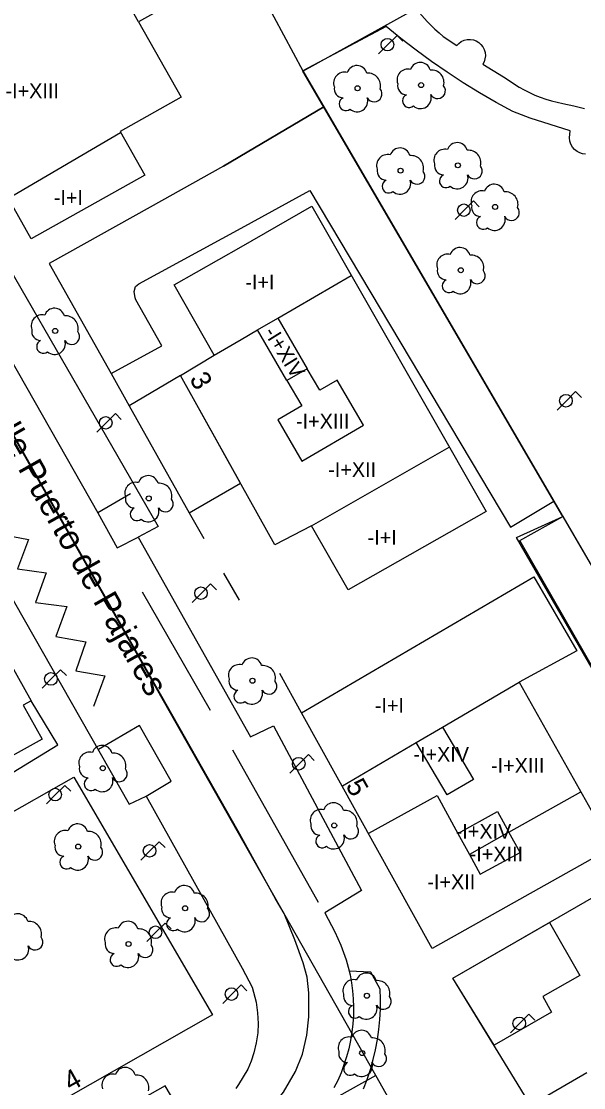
# Model space of a CAD drawing. Extents: x 282771 to 285132, y 4823109 to 4825496.
# Drawn here: x 283868.8 to 283925.8, y 4823688.4 to 4823796.3 of the extents above; entities that cross this region are included whole.
import ezdxf

# ---------------------------------------------------------------- set-up
doc = ezdxf.new("R2010")
doc.units = 0
for name, color, linetype in [('ACERA-BORDILLO', 7, 'Continuous'), ('ACERA-INTERIOR', 7, 'Continuous'), ('ARBOL', 7, 'Continuous'), ('CALLE-EJE', 7, 'Continuous'), ('CALLE-TEXTO', 7, 'Continuous'), ('CARGA_DESCARGA', 7, 'Continuous'), ('EDIFICIO', 7, 'Continuous'), ('FAROLA', 7, 'Continuous'), ('MEDIANERA', 7, 'Continuous'), ('NUM-PORTAL', 7, 'Continuous'), ('PARQUE-JARDIN-AREA', 7, 'Continuous'), ('SENAL-VIARIA', 7, 'Continuous'), ('TXT-ALTURA-EDIFICIO', 7, 'Continuous'), ('ZONA-VERDE', 7, 'Continuous')]:
    doc.layers.add(name, color=color, linetype=linetype)

msp = doc.modelspace()

# ---------------------------------------------------------------- linework, layer by layer
at = {"layer": 'ACERA-BORDILLO'}
for points in [[(283858.93, 4823786.38), (283882.69, 4823745.19), (283880.67, 4823744.13), (283892.05, 4823723.89), (283894.35, 4823725.03), (283903.26, 4823708.33), (283899.55, 4823706.09), (283900.56, 4823704.16), (283900.88, 4823703.49), (283901.19, 4823702.8), (283901.46, 4823702.08), (283901.71, 4823701.34), (283901.92, 4823700.58), (283902.11, 4823699.8), (283902.25, 4823699.01), (283902.36, 4823698.2), (283902.43, 4823697.37), (283902.46, 4823696.54), (283902.45, 4823695.7), (283902.4, 4823694.85), (283902.31, 4823694.01), (283902.17, 4823693.17), (283901.99, 4823692.33), (283901.77, 4823691.51), (283901.5, 4823690.69), (283901.2, 4823689.89), (283900.86, 4823689.11), (283900.48, 4823688.35)], [(283844.74, 4823778.59), (283879.76, 4823717.1), (283881.47, 4823717.9), (283891.2, 4823700.49), (283892.19, 4823698.56), (283892.61, 4823697.04), (283892.73, 4823695.96), (283892.8, 4823694.89), (283892.77, 4823693.94), (283892.6, 4823692.91), (283892.37, 4823691.92), (283892.11, 4823691.05), (283891.77, 4823690.25), (283890.83, 4823688.71), (283890.54, 4823688.29)], [(283885.77, 4823684.57), (283883.41, 4823688.57), (283763.39, 4823620.78)]]:
    msp.add_lwpolyline(points, dxfattribs=at)
at = {"layer": 'ACERA-INTERIOR'}
for points in [[(283891.47, 4823802.3), (283897.35, 4823791.33)], [(283889.3, 4823781.69), (283899.47, 4823787.69)], [(283877.93, 4823760.7), (283879.74, 4823757.41)], [(283885.84, 4823746.6), (283887.32, 4823743.98)], [(283889.3, 4823740.47), (283890.9, 4823737.74)], [(283897.21, 4823726.35), (283895, 4823730.33)], [(283868.01, 4823720.34), (283872.54, 4823723.11), (283869.83, 4823727.56)]]:
    msp.add_lwpolyline(points, dxfattribs=at)
at = {"layer": 'ARBOL'}
for centre in [(283909.3, 4823789.89), (283902.88, 4823789.57), (283907.23, 4823781.23), (283913.03, 4823781.77), (283916.79, 4823777.56), (283913.32, 4823771.15), (283872.26, 4823765), (283881.74, 4823748.05), (283892.23, 4823729.59), (283877.08, 4823720.73), (283900.51, 4823714.93), (283874.6, 4823712.79), (283885.41, 4823706.55), (283879.69, 4823702.93), (283903.82, 4823697.69), (283903.34, 4823691.89)]:
    msp.add_circle(centre, 0.255, dxfattribs=at)
for centre, radius, start, end in [((283909.23, 4823791.15), 1.04, 15.6423, 161.3843), ((283901.55, 4823790.1), 1.1, 75.4318, 200.5561), ((283902.81, 4823790.83), 1.04, 15.6423, 161.3843), ((283903.94, 4823789.83), 1.27, 345.0327, 95.7993), ((283907.97, 4823790.42), 1.1, 75.4318, 200.5561), ((283910.36, 4823790.15), 1.27, 345.0327, 95.7993), ((283907.86, 4823789.85), 0.935, 168.599, 268.1324), ((283901.44, 4823789.53), 0.935, 168.599, 268.1324), ((283904.55, 4823789), 0.797, 208.9625, 38.991), ((283908.1, 4823788.3), 0.672, 113.7367, 309.4725), ((283909.24, 4823788.6), 1.09, 228.9545, 17.928), ((283910.97, 4823789.32), 0.797, 208.9625, 38.991), ((283901.68, 4823787.98), 0.672, 113.7367, 309.4725), ((283902.82, 4823788.28), 1.09, 228.9545, 17.928), ((283907.16, 4823782.49), 1.04, 15.6423, 161.3843), ((283912.96, 4823783.03), 1.04, 15.6423, 161.3843), ((283905.9, 4823781.76), 1.1, 75.4318, 200.5561), ((283908.29, 4823781.49), 1.27, 345.0327, 95.7993), ((283911.7, 4823782.3), 1.1, 75.4318, 200.5561), ((283914.09, 4823782.03), 1.27, 345.0327, 95.7993), ((283905.79, 4823781.19), 0.935, 168.599, 268.1324), ((283911.59, 4823781.73), 0.935, 168.599, 268.1324), ((283914.7, 4823781.2), 0.797, 208.9625, 38.991), ((283907.17, 4823779.94), 1.09, 228.9545, 17.928), ((283908.9, 4823780.66), 0.797, 208.9625, 38.991), ((283911.83, 4823780.18), 0.672, 113.7367, 309.4725), ((283912.97, 4823780.48), 1.09, 228.9545, 17.928), ((283906.03, 4823779.64), 0.672, 113.7367, 309.4725), ((283915.46, 4823778.09), 1.1, 75.4318, 200.5561), ((283916.72, 4823778.82), 1.04, 15.6423, 161.3843), ((283917.85, 4823777.82), 1.27, 345.0327, 95.7993), ((283915.35, 4823777.52), 0.935, 168.599, 268.1324), ((283918.46, 4823776.99), 0.797, 208.9625, 38.991), ((283915.59, 4823775.97), 0.672, 113.7367, 309.4725), ((283916.73, 4823776.27), 1.09, 228.9545, 17.928), ((283911.99, 4823771.68), 1.1, 75.4318, 200.5561), ((283913.25, 4823772.41), 1.04, 15.6423, 161.3843), ((283914.38, 4823771.41), 1.27, 345.0327, 95.7993), ((283911.88, 4823771.11), 0.935, 168.599, 268.1324), ((283914.99, 4823770.58), 0.797, 208.9625, 38.991), ((283912.12, 4823769.56), 0.672, 113.7367, 309.4725), ((283913.26, 4823769.86), 1.09, 228.9545, 17.928), ((283870.93, 4823765.53), 1.1, 75.4318, 200.5561), ((283872.19, 4823766.26), 1.04, 15.6423, 161.3843), ((283873.32, 4823765.26), 1.27, 345.0327, 95.7993), ((283870.82, 4823764.96), 0.935, 168.599, 268.1324), ((283873.93, 4823764.43), 0.797, 208.9625, 38.991), ((283871.06, 4823763.41), 0.672, 113.7367, 309.4725), ((283872.2, 4823763.71), 1.09, 228.9545, 17.928), ((283881.67, 4823749.31), 1.04, 15.6423, 161.3843), ((283880.41, 4823748.58), 1.1, 75.4318, 200.5561), ((283882.8, 4823748.31), 1.27, 345.0327, 95.7993), ((283880.3, 4823748.01), 0.935, 168.599, 268.1324), ((283883.41, 4823747.48), 0.797, 208.9625, 38.991), ((283880.54, 4823746.46), 0.672, 113.7367, 309.4725), ((283881.68, 4823746.76), 1.09, 228.9545, 17.928), ((283892.16, 4823730.85), 1.04, 15.6423, 161.3843), ((283890.9, 4823730.12), 1.1, 75.4318, 200.5561), ((283893.29, 4823729.85), 1.27, 345.0327, 95.7993), ((283890.79, 4823729.55), 0.935, 168.599, 268.1324), ((283893.9, 4823729.02), 0.797, 208.9625, 38.991), ((283891.03, 4823728), 0.672, 113.7367, 309.4725), ((283892.17, 4823728.3), 1.09, 228.9545, 17.928), ((283875.75, 4823721.26), 1.1, 75.4318, 200.5561), ((283877.01, 4823721.99), 1.04, 15.6423, 161.3843), ((283878.14, 4823720.99), 1.27, 345.0327, 95.7993), ((283875.64, 4823720.69), 0.935, 168.599, 268.1324), ((283878.75, 4823720.16), 0.797, 208.9625, 38.991), ((283875.88, 4823719.14), 0.672, 113.7367, 309.4725), ((283877.02, 4823719.44), 1.09, 228.9545, 17.928), ((283899.18, 4823715.46), 1.1, 75.4318, 200.5561), ((283900.44, 4823716.19), 1.04, 15.6423, 161.3843), ((283901.57, 4823715.19), 1.27, 345.0327, 95.7993), ((283873.27, 4823713.32), 1.1, 75.4318, 200.5561), ((283874.53, 4823714.05), 1.04, 15.6423, 161.3843), ((283899.07, 4823714.89), 0.935, 168.599, 268.1324), ((283902.18, 4823714.36), 0.797, 208.9625, 38.991), ((283875.66, 4823713.05), 1.27, 345.0327, 95.7993), ((283899.31, 4823713.34), 0.672, 113.7367, 309.4725), ((283900.45, 4823713.64), 1.09, 228.9545, 17.928), ((283873.16, 4823712.75), 0.935, 168.599, 268.1324), ((283876.27, 4823712.22), 0.797, 208.9625, 38.991), ((283873.4, 4823711.2), 0.672, 113.7367, 309.4725), ((283874.54, 4823711.5), 1.09, 228.9545, 17.928), ((283884.08, 4823707.08), 1.1, 75.4318, 200.5561), ((283885.34, 4823707.81), 1.04, 15.6423, 161.3843), ((283886.47, 4823706.81), 1.27, 345.0327, 95.7993), ((283868.48, 4823704.95), 1.04, 15.6423, 161.3843), ((283883.97, 4823706.51), 0.935, 168.599, 268.1324), ((283887.08, 4823705.98), 0.797, 208.9625, 38.991), ((283869.61, 4823703.95), 1.27, 345.0327, 95.7993), ((283879.62, 4823704.19), 1.04, 15.6423, 161.3843), ((283884.21, 4823704.96), 0.672, 113.7367, 309.4725), ((283885.35, 4823705.26), 1.09, 228.9545, 17.928), ((283870.22, 4823703.12), 0.797, 208.9625, 38.991), ((283878.36, 4823703.46), 1.1, 75.4318, 200.5561), ((283880.75, 4823703.19), 1.27, 345.0327, 95.7993), ((283868.49, 4823702.4), 1.09, 228.9545, 17.928), ((283878.25, 4823702.89), 0.935, 168.599, 268.1324), ((283881.36, 4823702.36), 0.797, 208.9625, 38.991), ((283878.49, 4823701.34), 0.672, 113.7367, 309.4725), ((283879.63, 4823701.64), 1.09, 228.9545, 17.928), ((283902.49, 4823698.22), 1.1, 75.4318, 200.5561), ((283903.75, 4823698.95), 1.04, 15.6423, 161.3843), ((283904.88, 4823697.95), 1.27, 345.0327, 95.7993), ((283902.38, 4823697.65), 0.935, 168.599, 268.1324), ((283905.49, 4823697.12), 0.797, 208.9625, 38.991), ((283902.62, 4823696.1), 0.672, 113.7367, 309.4725), ((283903.76, 4823696.4), 1.09, 228.9545, 17.928), ((283903.27, 4823693.15), 1.04, 15.6423, 161.3843), ((283902.01, 4823692.42), 1.1, 75.4318, 200.5561), ((283904.4, 4823692.15), 1.27, 345.0327, 95.7993), ((283901.9, 4823691.85), 0.935, 168.599, 268.1324), ((283905.01, 4823691.32), 0.797, 208.9625, 38.991), ((283902.14, 4823690.3), 0.672, 113.7367, 309.4725), ((283903.28, 4823690.6), 1.09, 228.9545, 17.928), ((283878.09, 4823688.66), 1.1, 75.4318, 200.5561), ((283879.35, 4823689.39), 1.04, 15.6423, 161.3843), ((283880.48, 4823688.39), 1.27, 345.0327, 95.7993)]:
    msp.add_arc(centre, radius, start, end, dxfattribs=at)
at = {"layer": 'CALLE-EJE'}
for points in [[(283904.71, 4823689.63), (283840.77, 4823802.44)], [(283904.71, 4823689.63), (283747.47, 4823601.81)], [(283961.69, 4823588.48), (283904.71, 4823689.63)]]:
    msp.add_lwpolyline(points, dxfattribs=at)
at = {"layer": 'CARGA_DESCARGA'}
msp.add_lwpolyline([(283866.34, 4823744.5), (283869.57, 4823743.88), (283868.45, 4823740.93), (283871.36, 4823740.51), (283870.28, 4823737.52), (283873.44, 4823737.11), (283872.32, 4823734.07), (283875.35, 4823733.53), (283874.35, 4823730.58), (283877.3, 4823730.08), (283876.14, 4823726.97)], dxfattribs=at)
at = {"layer": 'EDIFICIO'}
for points in [[(283875.88, 4823804.91), (283886.83, 4823810.95), (283891.47, 4823802.3), (283880.71, 4823796.29), (283885, 4823788.66), (283878.84, 4823785.2), (283881.33, 4823780.77), (283869.84, 4823774.32), (283858.23, 4823794.99), (283859.24, 4823795.56), (283875.88, 4823804.91)], [(283884.31, 4823769.66), (283891.08, 4823773.52), (283898.25, 4823777.62), (283915.89, 4823746.72), (283901.93, 4823738.78), (283898.22, 4823745.27), (283894.49, 4823743.36), (283891.08, 4823749.47), (283884.95, 4823760.48), (283888.36, 4823762.55), (283884.31, 4823769.66)], [(283861.74, 4823741.99), (283869.83, 4823727.56), (283869.01, 4823727.1), (283870.93, 4823723.67), (283867.29, 4823721.63)], [(283897.21, 4823726.35), (283920.72, 4823740.1), (283925.06, 4823732.6), (283919.25, 4823729.44), (283928.64, 4823712.7), (283910.44, 4823702.48), (283897.21, 4823726.35)]]:
    msp.add_lwpolyline(points, dxfattribs=at)
at = {"layer": 'FAROLA'}
for p, q in [((283906.88, 4823794.92), (283905.94, 4823793.99)), ((283907.47, 4823794.33), (283906.88, 4823794.92)), ((283905.94, 4823793.99), (283905.01, 4823793.05)), ((283914.61, 4823778.16), (283913.67, 4823777.23)), ((283915.2, 4823777.57), (283914.61, 4823778.16)), ((283913.67, 4823777.23), (283912.74, 4823776.29)), ((283924.95, 4823758.86), (283924.01, 4823757.93)), ((283925.54, 4823758.27), (283924.95, 4823758.86)), ((283924.01, 4823757.93), (283923.08, 4823756.99)), ((283878.36, 4823756.63), (283877.42, 4823755.7)), ((283878.95, 4823756.04), (283878.36, 4823756.63)), ((283877.42, 4823755.7), (283876.49, 4823754.76)), ((283888, 4823739.38), (283887.06, 4823738.45)), ((283888.59, 4823738.79), (283888, 4823739.38)), ((283887.06, 4823738.45), (283886.13, 4823737.51)), ((283872.81, 4823730.7), (283871.87, 4823729.77)), ((283873.4, 4823730.11), (283872.81, 4823730.7)), ((283871.87, 4823729.77), (283870.94, 4823728.83)), ((283897.9, 4823722.11), (283896.96, 4823721.18)), ((283898.49, 4823721.52), (283897.9, 4823722.11)), ((283896.96, 4823721.18), (283896.03, 4823720.24)), ((283873.24, 4823718.99), (283872.3, 4823718.06)), ((283873.83, 4823718.4), (283873.24, 4823718.99)), ((283872.3, 4823718.06), (283871.37, 4823717.12)), ((283881.86, 4823712.36), (283880.93, 4823711.42)), ((283882.8, 4823713.29), (283881.86, 4823712.36)), ((283883.39, 4823712.7), (283882.8, 4823713.29)), ((283883.4, 4823705.05), (283882.46, 4823704.12)), ((283883.99, 4823704.46), (283883.4, 4823705.05)), ((283882.46, 4823704.12), (283881.53, 4823703.18)), ((283891.09, 4823698.79), (283890.15, 4823697.86)), ((283891.68, 4823698.2), (283891.09, 4823698.79)), ((283890.15, 4823697.86), (283889.22, 4823696.92)), ((283920.22, 4823695.82), (283919.28, 4823694.89)), ((283920.81, 4823695.23), (283920.22, 4823695.82)), ((283919.28, 4823694.89), (283918.35, 4823693.95))]:
    msp.add_line(p, q, dxfattribs=at)
for centre in [(283905.9, 4823793.99), (283913.63, 4823777.23), (283923.97, 4823757.93), (283877.38, 4823755.7), (283887.02, 4823738.45), (283871.83, 4823729.77), (283896.92, 4823721.18), (283872.26, 4823718.06), (283881.82, 4823712.36), (283882.42, 4823704.12), (283890.11, 4823697.86), (283919.24, 4823694.89)]:
    msp.add_circle(centre, 0.637, dxfattribs=at)
at = {"layer": 'MEDIANERA'}
for points in [[(283880.71, 4823796.29), (283875.88, 4823804.91)], [(283867.52, 4823778.44), (283878.88, 4823785.11)], [(283894.79, 4823766.3), (283902.23, 4823770.63)], [(283892.75, 4823765.1), (283894.79, 4823766.3)], [(283894.79, 4823766.3), (283897.76, 4823761.18)], [(283888.36, 4823762.55), (283891.08, 4823764.13)], [(283891.08, 4823764.13), (283892.75, 4823765.1)], [(283895.71, 4823759.99), (283892.75, 4823765.1)], [(283895.71, 4823759.99), (283897.22, 4823757.41), (283894.79, 4823756), (283897.22, 4823751.82), (283903.47, 4823755.45), (283900.82, 4823760.02), (283899.05, 4823758.99), (283897.76, 4823761.18)], [(283897.76, 4823761.18), (283895.71, 4823759.99)], [(283898.22, 4823745.27), (283912.16, 4823753.22)], [(283911.48, 4823724.89), (283919.25, 4823729.44)], [(283911.48, 4823724.89), (283914.6, 4823719.58), (283911.95, 4823718.02), (283908.82, 4823723.32)], [(283908.82, 4823723.32), (283911.48, 4823724.89)], [(283901.36, 4823718.95), (283908.82, 4823723.32)], [(283904.01, 4823714.14), (283910.92, 4823717.95), (283913.02, 4823714.11)], [(283918.19, 4823714.24), (283925.47, 4823718.32)], [(283913.02, 4823714.11), (283917.04, 4823716.33), (283918.19, 4823714.24)], [(283913.02, 4823714.11), (283914.19, 4823712)], [(283914.19, 4823712), (283915.3, 4823709.99), (283919.32, 4823712.2), (283918.19, 4823714.24)], [(283918.19, 4823714.24), (283914.19, 4823712)]]:
    msp.add_lwpolyline(points, dxfattribs=at)
at = {"layer": 'PARQUE-JARDIN-AREA'}
msp.add_lwpolyline([(283897.34, 4823791.31), (283954.5, 4823822.97), (283993.9, 4823845.09), (284006.28, 4823852.29), (284060.89, 4823760.85), (284064.72, 4823754.44), (284094.08, 4823705.35), (284071.4, 4823692.63), (284054.03, 4823682.89), (284044.2, 4823700.17), (284034.4, 4823717.4), (284023.13, 4823737.23), (284000.47, 4823724.32), (283973.88, 4823709.19), (283923.77, 4823680.67), (283920.43, 4823686.59), (283912.52, 4823699.47), (283936.69, 4823713.41), (283918.95, 4823744.09), (283923.64, 4823746.2)], close=True, dxfattribs=at)
at = {"layer": 'SENAL-VIARIA'}
for points in [[(283892.9, 4823685.38), (283894.44, 4823686.76), (283895.37, 4823687.92), (283896.6, 4823690.03), (283897.29, 4823691.79), (283897.74, 4823693.71), (283897.93, 4823695.57), (283897.93, 4823697.99), (283897.76, 4823699.58), (283897.38, 4823701.03), (283896.53, 4823703.35), (283895.46, 4823706.01), (283894.56, 4823707.5), (283890.78, 4823714.36), (283850.57, 4823785.25)], [(283865.26, 4823766.42), (283876.57, 4823746.57)], [(283879.89, 4823748.52), (283876.57, 4823746.57), (283878.55, 4823743.05), (283880.67, 4823744.13)], [(283881.08, 4823738.6), (283887.94, 4823726.59)], [(283881.47, 4823717.9), (283883.99, 4823719.41), (283880.81, 4823725.06), (283876.64, 4823722.62)], [(283890.2, 4823722.58), (283898.89, 4823707.15)]]:
    msp.add_lwpolyline(points, dxfattribs=at)
at = {"layer": 'ZONA-VERDE'}
for p, q in [((283919.29, 4823743.78), (283923.64, 4823746.2)), ((283923.64, 4823746.2), (283945.34, 4823708.98)), ((283928.93, 4823726.96), (283919.29, 4823743.78)), ((283846.57, 4823704.14), (283874.15, 4823719.82)), ((283874.15, 4823719.82), (283888.2, 4823695.76)), ((283912.52, 4823699.47), (283922.29, 4823705.1)), ((283922.29, 4823705.1), (283925.37, 4823699.75)), ((283925.37, 4823699.75), (283921.62, 4823697.6)), ((283921.62, 4823697.6), (283922.52, 4823696.03)), ((283888.2, 4823695.76), (283860.3, 4823679.9)), ((283922.52, 4823696.03), (283916.69, 4823692.67))]:
    msp.add_line(p, q, dxfattribs=at)
for points in [[(283908.88, 4823797.53), (283909.93, 4823796.33), (283910.31, 4823795.93), (283910.71, 4823795.55), (283911.12, 4823795.18), (283911.55, 4823794.83), (283912, 4823794.5), (283912.46, 4823794.2), (283912.92, 4823793.91), (283913.12, 4823794.12), (283913.37, 4823794.3), (283913.66, 4823794.43), (283913.97, 4823794.51), (283914.3, 4823794.52), (283914.61, 4823794.47), (283914.89, 4823794.36), (283915.14, 4823794.21), (283915.36, 4823794.02), (283915.55, 4823793.78), (283915.7, 4823793.5), (283915.78, 4823793.19), (283915.81, 4823792.87), (283915.77, 4823792.55), (283915.68, 4823792.26), (283915.54, 4823792.01), (283917.65, 4823790.74), (283919.23, 4823789.69), (283919.74, 4823789.4), (283920.28, 4823789.13), (283920.82, 4823788.89), (283921.37, 4823788.67), (283921.93, 4823788.48), (283922.5, 4823788.31), (283923.08, 4823788.16), (283923.66, 4823788.04), (283924.76, 4823787.81), (283925.84, 4823787.54)], [(283925.95, 4823782.91), (283925.64, 4823782.95), (283925.36, 4823783.04), (283925.09, 4823783.18), (283924.85, 4823783.37), (283924.63, 4823783.62), (283924.47, 4823783.91), (283924.37, 4823784.23), (283924.34, 4823784.56), (283924.4, 4823785.25), (283920.36, 4823786.54), (283918.6, 4823787.22), (283916.9, 4823788.14), (283915.23, 4823789.11), (283913.58, 4823790.13), (283911.96, 4823791.19), (283910.36, 4823792.29), (283908.8, 4823793.43), (283907.27, 4823794.62), (283905.77, 4823795.84), (283897.35, 4823791.33), (283899.47, 4823787.69), (283922.74, 4823747.75)], [(283877.93, 4823760.7), (283883.05, 4823763.51), (283880.42, 4823768.16), (283880.36, 4823768.36), (283880.27, 4823769), (283880.38, 4823769.51), (283880.73, 4823769.76), (283891.08, 4823775.41), (283898.05, 4823779.23), (283918.35, 4823745.13), (283922.74, 4823747.75), (283899.47, 4823787.69), (283889.3, 4823781.69), (283881.88, 4823777.55), (283871.65, 4823771.84), (283877.93, 4823760.7), (283877.93, 4823760.7)], [(283891.01, 4823749.59), (283884.95, 4823760.48), (283879.74, 4823757.41), (283885.84, 4823746.6), (283891.01, 4823749.59)], [(283922.74, 4823747.75), (283945.34, 4823708.98)], [(283902.02, 4823700.17), (283902.11, 4823699.8), (283902.25, 4823699.01), (283902.36, 4823698.2), (283902.43, 4823697.37), (283902.46, 4823696.54), (283902.45, 4823695.7), (283902.4, 4823694.85), (283902.31, 4823694.01), (283902.17, 4823693.17), (283901.99, 4823692.33), (283901.77, 4823691.51), (283901.5, 4823690.69), (283901.2, 4823689.89), (283900.86, 4823689.11), (283900.48, 4823688.35)], [(283903.48, 4823688.25), (283903.85, 4823689.22), (283904.18, 4823690.21), (283904.47, 4823691.22), (283904.7, 4823692.23), (283904.9, 4823693.25), (283905.04, 4823694.28), (283905.14, 4823695.3), (283905.19, 4823696.33), (283905.2, 4823697.35), (283905.16, 4823698.36), (283904.23, 4823700.09), (283902.02, 4823700.17)], [(283916.69, 4823692.67), (283912.52, 4823699.47)], [(283926.09, 4823689.87), (283920.44, 4823686.6)]]:
    msp.add_lwpolyline(points, dxfattribs=at)

# ---------------------------------------------------------------- texts
at = {"layer": 'CALLE-TEXTO'}
msp.add_text('Calle Puerto de Pajares', height=2.5, rotation=299.5443, dxfattribs=at).set_placement((283864.22, 4823758.53))
at = {"layer": 'NUM-PORTAL'}
for s, rotation, p in [('3', 299.03, (283885.81, 4823760.16)), ('5', 299.03, (283901.62, 4823718.98)), ('4', 29.3, (283873.82, 4823687.96))]:
    msp.add_text(s, height=2, rotation=rotation, dxfattribs=at).set_placement(p)
at = {"layer": 'TXT-ALTURA-EDIFICIO'}
for s, rotation, p in [('-I+XIII', 0, (283867.23, 4823788.56)), ('-I+I', 0, (283872.12, 4823777.76)), ('-I+I', 0, (283891.51, 4823769.2)), ('-I+XIV', 301.95, (283893.35, 4823764.86)), ('-I+XIII', 0, (283896.64, 4823755.11)), ('-I+XII', 0, (283899.9, 4823750.21)), ('-I+I', 0, (283903.89, 4823743.35)), ('-I+I', 0, (283904.62, 4823726.34)), ('-I+XIV', 0, (283908.53, 4823721.39)), ('-I+XIII', 0, (283916.38, 4823720.26)), ('-I+XIV', 0, (283912.81, 4823713.59)), ('-I+XIII', 0, (283914.22, 4823711.3)), ('-I+XII', 0, (283909.94, 4823708.47))]:
    msp.add_text(s, height=1.5, rotation=rotation, dxfattribs=at).set_placement(p)

doc.saveas('drawing.dxf')
